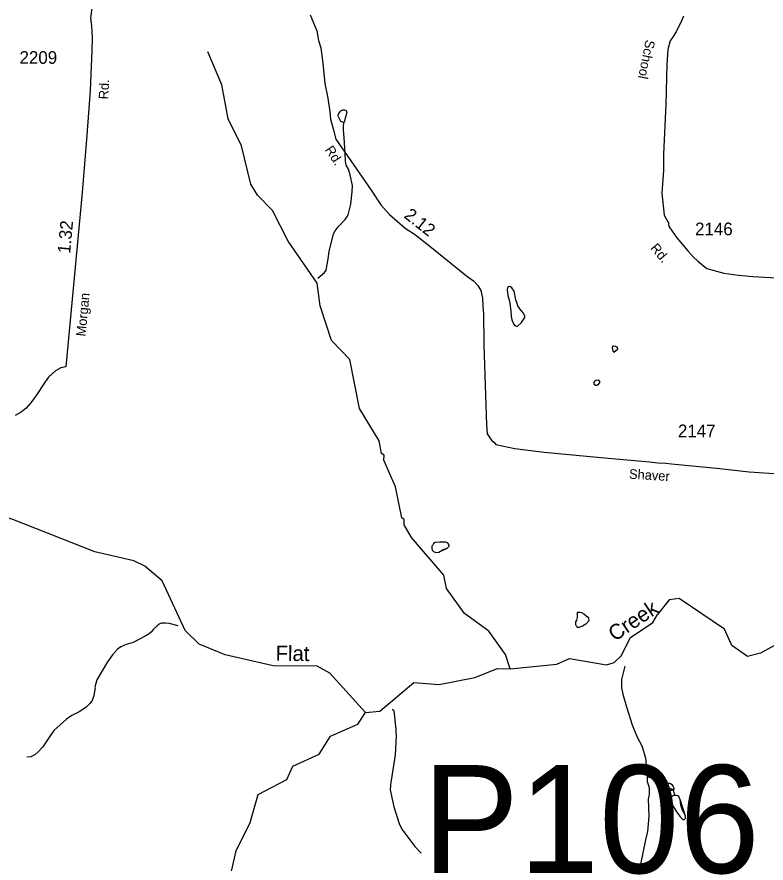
# Model space of a CAD drawing. Extents: x 1473865 to 1648260, y 639067 to 773536.
# Drawn here: x 1621916 to 1629318, y 653423 to 661779 of the extents above; entities that cross this region are included whole.
import ezdxf

# ---------------------------------------------------------------- set-up
doc = ezdxf.new("R2010")
doc.units = 0
for name, color, linetype in [('Exist Hydrographic Creek Single Shore', 7, 'Continuous'), ('Exist Hydrographic Creek Single Shore Label', 7, 'Continuous'), ('Exist Hydrographic Misc Water Feature', 7, 'Continuous'), ('Exist Road Secondary Mileage Hundredths English Label', 7, 'Continuous'), ('Exist Road Secondary Structure Pipe Number Label', 7, 'Continuous'), ('Exist Road Secondary Type 41 Attributed', 7, 'Continuous'), ('Exist Road Secondary Type 51 Attributed', 7, 'Continuous'), ('Exist Road Secondary Type 51 Label', 7, 'Continuous'), ('Exist Road Secondary Type 51 Number Label', 7, 'Continuous')]:
    doc.layers.add(name, color=color, linetype=linetype)

msp = doc.modelspace()

# ---------------------------------------------------------------- linework, layer by layer
at = {"layer": 'Exist Hydrographic Creek Single Shore'}
for points in [[(1625359.7, 654910.7), (1625006.7, 655298.6), (1624882.7, 655366.8), (1624448.7, 655372.2), (1623974.7, 655480.3), (1623717.7, 655584), (1623577.7, 655718.1), (1623351.7, 656211.8), (1623178.8, 656356.4), (1623070.7, 656407.8), (1622687.8, 656497.6), (1621875.8, 656816), (1621410.7, 656973), (1621102.7, 657025.2), (1620835.7, 657014.2), (1620660.7, 656958.6), (1620508.7, 656866.5), (1620348.7, 656718.8), (1620088.7, 656615.7), (1619896.7, 656583.5), (1619763.7, 656609.2), (1619187.7, 656519.1), (1618612.7, 656550.4)], [(1631554.5, 655296.9), (1631292.3, 655534.8), (1631142.8, 655655), (1630922.3, 655529.9), (1630736.9, 655528.4), (1629813.7, 655670.9), (1629546.8, 655650), (1629261.7, 655495), (1629135.7, 655461.4), (1628978.8, 655572.9), (1628905.8, 655731.9), (1628459.8, 656036.4), (1628358.8, 656022), (1628244.3, 655879)], [(1626790.8, 655341.4), (1627249.8, 655387.9), (1627375.8, 655444.5), (1627741.8, 655381.3), (1627816.7, 655402.7), (1627884.7, 655470.3), (1627978.7, 655652.1), (1628197.7, 655798.7), (1628244.3, 655879)], [(1625359.7, 654910.7), (1625501.7, 654924.3), (1625838.7, 655206.3), (1626088.8, 655184.9), (1626439.7, 655256.5), (1626665.8, 655343.9), (1626790.8, 655341.4)]]:
    msp.add_lwpolyline(points, dxfattribs=at)
at = {"layer": 'Exist Hydrographic Misc Water Feature'}
for p, q in [((1628141.4, 654276.9), (1628224.9, 654252.1)), ((1628310.1, 654183), (1628224.9, 654252.1)), ((1628403.7, 654145.9), (1628310.1, 654183)), ((1628415, 654089.8), (1628403.7, 654145.9))]:
    msp.add_line(p, q, dxfattribs=at)
for points in [[(1626790.8, 655341.4), (1626742.8, 655483.5), (1626578.7, 655713.2), (1626339.7, 655888.8), (1626159.7, 656135.3), (1626135.7, 656267.1), (1625815.7, 656637.9), (1625742.7, 656764.1), (1625743.8, 656816.6), (1625718.7, 656833.5), (1625655.8, 657140), (1625542.7, 657401.6), (1625543.7, 657450.9), (1625518.7, 657467.7), (1625495.7, 657593), (1625299.7, 657912), (1625205.8, 658396.5), (1625024.7, 658583.9), (1624912.8, 658927.5), (1624882.7, 659151.3), (1624595.8, 659564.1), (1624441.8, 659865.9), (1624293.7, 660019.9), (1624228.7, 660126.2), (1624133.8, 660505.7), (1624003.8, 660774.1), (1623941.8, 661106.9), (1623803.8, 661434.6)], [(1625146.1, 660736.3), (1625118.2, 660746.7), (1625092.8, 660791.5), (1625091.1, 660805.5), (1625093.2, 660821), (1625095.4, 660825.1), (1625117.7, 660853.3), (1625137.7, 660861.1), (1625153.8, 660862.5), (1625169.6, 660854), (1625173.6, 660846.5), (1625175.5, 660839.9), (1625148.2, 660740.3), (1625146.1, 660736.3)], [(1624887.8, 659199.6), (1624954.5, 659254.9), (1624970.7, 659276.7), (1624990.3, 659390.3), (1625001.2, 659464), (1625043.4, 659635.5), (1625059.9, 659667.1), (1625090.4, 659706.7), (1625159.4, 659778.4), (1625181.9, 659809.9), (1625190, 659825.4), (1625215.5, 659931.5), (1625229.1, 660051), (1625232, 660115), (1625209.3, 660219.6), (1625192, 660275.8), (1625170.6, 660316.5), (1625163, 660356), (1625160.1, 660430.7), (1625150.2, 660584.4), (1625143.3, 660666.5), (1625143.6, 660692.8), (1625146.1, 660736.3)], [(1626860, 658723.2), (1626902.6, 658760.9), (1626935.2, 658811.9), (1626935.3, 658828.3), (1626917.9, 658858.2), (1626884.4, 658895), (1626864.8, 658927.4), (1626857, 658949.7), (1626845.6, 658985.3), (1626830.6, 659070.1), (1626806.9, 659104.2), (1626793.2, 659114.3), (1626779.3, 659116.2), (1626771.1, 659114.8), (1626763.1, 659106.7), (1626758.8, 659084.7), (1626766, 659028.7), (1626781.3, 658972.6), (1626796, 658876.3), (1626799.4, 658820.5), (1626806.9, 658788.3), (1626822.3, 658747.8), (1626836.2, 658731.9), (1626860, 658723.2)], [(1627814.9, 658466.7), (1627807.2, 658480.9), (1627799.5, 658510.6), (1627803.8, 658526.9), (1627811.9, 658532.5), (1627831.7, 658526.3), (1627847.7, 658516.2), (1627849.2, 658494), (1627814.9, 658466.7)], [(1627620.9, 658168.7), (1627627.3, 658186.6), (1627637.2, 658193), (1627657.3, 658194.2), (1627671, 658180), (1627673, 658166), (1627656.6, 658144.2), (1627646.5, 658138.7), (1627632.6, 658138.9), (1627620.8, 658150.6), (1627620.9, 658168.7)], [(1626021.1, 656559.9), (1626015, 656553.4), (1626014.7, 656529.7), (1626018.5, 656514), (1626032.2, 656499.7), (1626054.1, 656489.5), (1626086.2, 656492.9), (1626126.6, 656520), (1626166.9, 656534), (1626187.1, 656551.6), (1626187.2, 656563.1), (1626177.4, 656579.7), (1626171.6, 656585.5), (1626151.6, 656591.7), (1626095.6, 656592.8), (1626047.5, 656587.2), (1626031.3, 656579.3), (1626021.1, 656559.9)], [(1626021.1, 656559.9), (1626015, 656553.4), (1626014.7, 656529.7), (1626018.5, 656514), (1626032.2, 656499.7), (1626054.1, 656489.5), (1626086.2, 656492.9), (1626166.9, 656534), (1626187.1, 656551.6), (1626187.2, 656563.1), (1626177.4, 656579.7), (1626171.6, 656585.5), (1626151.6, 656591.7), (1626095.6, 656592.8), (1626047.5, 656587.2), (1626031.3, 656579.3), (1626021.1, 656559.9)], [(1627454.9, 655902.4), (1627476.9, 655901.9), (1627492.7, 655898.3), (1627516.7, 655885.5), (1627556.2, 655851), (1627562.2, 655841.1), (1627567.8, 655814.7), (1627535.4, 655783.4), (1627503, 655763.5), (1627462.8, 655746.3), (1627446.8, 655756.5), (1627439.2, 655774.7), (1627439.6, 655806.6), (1627447.7, 655822.9), (1627454.2, 655846.6), (1627454.9, 655902.4)], [(1623509.7, 655764.6), (1623421.9, 655787.7), (1623384.1, 655792.5), (1623346.1, 655790.9), (1623321.9, 655780.7), (1623297.7, 655763.1), (1623265.3, 655731.8), (1623246.9, 655705.9), (1623222.5, 655686.7), (1623184.3, 655662.9), (1623063.5, 655602.1), (1622997.3, 655582.9), (1622942.7, 655557.8), (1622910.6, 655534.6), (1622861.9, 655480.6), (1622810.8, 655409.5), (1622704.4, 655232.7), (1622687.6, 655159.2), (1622689.5, 655153.4), (1622676.5, 655077.4), (1622663.8, 655037.4), (1622655.7, 655022), (1622637.3, 654997.8), (1622598.8, 654959.9), (1622532.2, 654917), (1622459.7, 654879.9), (1622407.1, 654844.9), (1622279.7, 654730.9), (1622238.9, 654671), (1622179.6, 654581.9), (1622169.5, 654568.2), (1622126.8, 654520.6), (1622094.5, 654492.6), (1622054, 654471.2), (1622014.1, 654469.6)], [(1627921.8, 655366.1), (1627888.2, 655236.3), (1627889, 655154.2), (1627902.3, 655089.9), (1627938.5, 654965.3), (1627996.3, 654786.9), (1628042.7, 654666.1), (1628089.6, 654581.5), (1628125.9, 654461), (1628141.4, 654276.9)], [(1621893.6, 651229.1), (1622109.6, 651244.4), (1622285.7, 651316.4), (1622463.6, 651506.4), (1622681.6, 651630), (1622801.7, 651844.3), (1622827.6, 651942.2), (1623034.7, 652423.7), (1623160.6, 652506.6), (1623562.6, 652665.8), (1623646.7, 652749.5), (1623911.7, 653170.9), (1623978.7, 653212.2), (1624020.7, 653270.4), (1624082.7, 653544.9), (1624219.7, 653824.4), (1624298.7, 654098.5), (1624583.7, 654247), (1624643.7, 654380.4), (1624903.7, 654499.8), (1625014.7, 654674.8), (1625283.7, 654794.1), (1625359.7, 654910.7)], [(1625623.6, 654938.3), (1625633.4, 654938), (1625641.4, 654928), (1625658.9, 654743.9), (1625660.6, 654720), (1625662, 654679.8), (1625651.7, 654492.1), (1625616.4, 654258.1), (1625612, 654226.2), (1625604.9, 654145.9), (1625638.9, 653977.8), (1625692.5, 653812.7), (1625719.9, 653756.3), (1625847.7, 653587.1), (1625908.8, 653521.9)], [(1628141.4, 654276.9), (1628143, 654228.4), (1628158.1, 654180.5), (1628162, 654156.6), (1628161.3, 654100.9), (1628152.5, 654052.6), (1628158.3, 653886.7), (1628146.2, 653734.3), (1628127.2, 653652.7), (1628078.1, 653413.2)], [(1628403.7, 654145.9), (1628387.6, 654140.1), (1628373.5, 654138.3), (1628355.6, 654142.5), (1628337.6, 654144.8), (1628321.8, 654148.9), (1628315.7, 654151), (1628303.7, 654157.1), (1628301.9, 654161.2), (1628303.8, 654165.2), (1628310.1, 654183)], [(1628310.1, 654183), (1628316.2, 654199), (1628322.4, 654204.9), (1628326.4, 654208.9), (1628332.4, 654210.8), (1628346.5, 654212.7), (1628364.5, 654212.4), (1628374.4, 654208.3), (1628380.3, 654202.2), (1628386.3, 654198.2), (1628400.1, 654180), (1628404, 654167.9), (1628407.9, 654159.9), (1628407.7, 654155.9), (1628405.7, 654149.9), (1628403.7, 654145.9)], [(1628310.1, 654183), (1628316.2, 654199), (1628326.4, 654208.9), (1628332.4, 654210.8), (1628346.5, 654212.7), (1628364.5, 654212.4), (1628374.4, 654208.3), (1628386.3, 654198.2), (1628400.1, 654180), (1628407.9, 654159.9), (1628407.7, 654155.9), (1628405.7, 654149.9), (1628403.7, 654145.9)], [(1628415, 654089.8), (1628407, 654089.8), (1628392.8, 654082.1), (1628378.9, 654074.2), (1628370.7, 654066.3), (1628368.6, 654060.4), (1628368.4, 654050.4), (1628370.4, 654038.3), (1628376.2, 654024.2), (1628388, 654004.1), (1628433.1, 653929.5), (1628454.7, 653899.3), (1628468.5, 653881.1), (1628482.3, 653864.9), (1628498.2, 653854.8), (1628510.2, 653854.6), (1628516.3, 653858.5), (1628520.4, 653866.5), (1628522.3, 653870.4), (1628520.6, 653886.5), (1628516.7, 653898.5), (1628510.8, 653910.6), (1628506.9, 653916.6), (1628501.1, 653928.7), (1628491.2, 653944.9), (1628481.6, 653975), (1628475.9, 653995.1), (1628472.2, 654025.1), (1628468.5, 654049.1), (1628462.7, 654065.2), (1628454.9, 654079.3), (1628445, 654085.4), (1628435, 654089.5), (1628421, 654091.7), (1628415, 654089.8)], [(1628415, 654089.8), (1628407, 654089.8), (1628392.8, 654082.1), (1628378.9, 654074.2), (1628370.7, 654066.3), (1628368.6, 654060.4), (1628368.4, 654050.4), (1628370.4, 654038.3), (1628376.2, 654024.2), (1628388, 654004.1), (1628433.1, 653929.5), (1628454.7, 653899.3), (1628468.5, 653881.1), (1628482.3, 653864.9), (1628498.2, 653854.8), (1628510.2, 653854.6), (1628516.3, 653858.5), (1628520.4, 653866.5), (1628522.3, 653870.4), (1628520.6, 653886.5), (1628468.5, 654049.1), (1628462.7, 654065.2), (1628454.9, 654079.3), (1628445, 654085.4), (1628435, 654089.5), (1628421, 654091.7), (1628415, 654089.8)]]:
    msp.add_lwpolyline(points, dxfattribs=at)
at = {"layer": 'Exist Road Secondary Type 41 Attributed'}
msp.add_lwpolyline([(1628500.7, 661785.5), (1628480.8, 661741.6), (1628429.7, 661631.6), (1628394.7, 661577.5), (1628371.3, 661543.7), (1628346.6, 661456.7), (1628336.9, 661308.6), (1628326, 660916.5), (1628304.7, 660423.9), (1628302.8, 660261.9), (1628287.7, 660037.8), (1628312.5, 659822.4), (1628348.5, 659754.1), (1628352.7, 659752.1), (1628354.2, 659728.1), (1628358.2, 659712.3), (1628366, 659696), (1628436.9, 659597.1), (1628545.2, 659467.9), (1628596.6, 659411), (1628642, 659368.4), (1628733.4, 659293.4), (1628900.9, 659249.3), (1629048.5, 659229.6), (1629188.4, 659215.9), (1629590.3, 659191.1)], dxfattribs=at)
at = {"layer": 'Exist Road Secondary Type 51 Attributed'}
for points in [[(1622661, 662325.6), (1622681.1, 662162.9), (1622678, 662067.2), (1622660.1, 661893.4), (1622642.7, 661767.5), (1622651.8, 661691.5), (1622660.6, 661571.5), (1622657, 661443.9), (1622638.7, 661054.1), (1622607.7, 660610.5), (1622561.5, 660045.2), (1622400, 658323.3), (1622351.2, 658314.8), (1622298.4, 658285.1), (1622229.7, 658221.8), (1622195.3, 658174.3), (1622107.8, 658041.2), (1622053.1, 657967.7), (1622008.4, 657916.2), (1621958, 657876.8), (1621897.7, 657843.4)], [(1624814.9, 661800.5), (1624878.1, 661642.9), (1624896.2, 661547.9), (1624918.8, 661475.5), (1624937.6, 661323.2), (1624959.5, 661122.7), (1624986.6, 660978), (1625007.1, 660840.7), (1625014.3, 660768.5), (1625040.8, 660674.9), (1625068, 660570.9), (1625416, 660068.8), (1625510.9, 659924), (1625596.8, 659829), (1625750.5, 659693.3), (1625855.4, 659627.4), (1626029.9, 659489.4), (1626133.9, 659404.5), (1626357.7, 659222.1), (1626427.3, 659171.3), (1626470.7, 659126.8), (1626498.3, 659076.6), (1626515.4, 659002.5), (1626521.8, 658864.3), (1626525.8, 658864.4), (1626530.2, 658538.3), (1626557.3, 657750.8), (1626562.9, 657662.2), (1626590, 657622.8), (1626606, 657600.7), (1626628.2, 657578.5), (1626646.6, 657556.3), (1626836.2, 657515.7), (1627123.8, 657482.5), (1627720.9, 657424.7), (1628165.2, 657386.5), (1628249.9, 657376.7), (1628328.6, 657371.8), (1628384.3, 657365.6), (1628861.9, 657319), (1629152.3, 657287), (1629635.4, 657252.6)]]:
    msp.add_lwpolyline(points, dxfattribs=at)

# ---------------------------------------------------------------- texts
at = {"layer": 'Exist Hydrographic Creek Single Shore Label'}
for s, rotation, p in [('Creek', 33.79201, (1627822.5, 655606.8)), ('Flat', 359.28266, (1624471.2, 655421.2))]:
    msp.add_text(s, height=150, rotation=rotation, dxfattribs=at).set_placement(p)
at = {"layer": 'Exist Road Secondary Mileage Hundredths English Label'}
for s, rotation, p in [('2.12', 321.66233, (1625732.1, 659804)), ('1.32', 84.64302, (1622441.8, 659438.1))]:
    msp.add_text(s, height=125, rotation=rotation, dxfattribs=at).set_placement(p)
at = {"layer": 'Exist Road Secondary Structure Pipe Number Label'}
msp.add_text('P106', height=1066.27, dxfattribs=at).set_placement((1625924.7, 653324.2))
at = {"layer": 'Exist Road Secondary Type 51 Label'}
for s, rotation, p in [('School', 258.72736, (1628128.8, 661557.9)), ('Rd.', 87.31452, (1622818.9, 660963.6)), ('Rd.', 303.80761, (1624955, 660467.5)), ('Rd.', 309.97515, (1628169.5, 659494.3)), ('Morgan', 84.64302, (1622595, 658620.6)), ('Shaver', 356.45914, (1627961.4, 657219.8))]:
    msp.add_text(s, height=95, rotation=rotation, dxfattribs=at).set_placement(p)
at = {"layer": 'Exist Road Secondary Type 51 Number Label'}
for s, p in [('2209', (1621942.2, 661316)), ('2146', (1628616.1, 659623.1)), ('2147', (1628446.8, 657628.5))]:
    msp.add_text(s, height=125, dxfattribs=at).set_placement(p)

doc.saveas('drawing.dxf')
